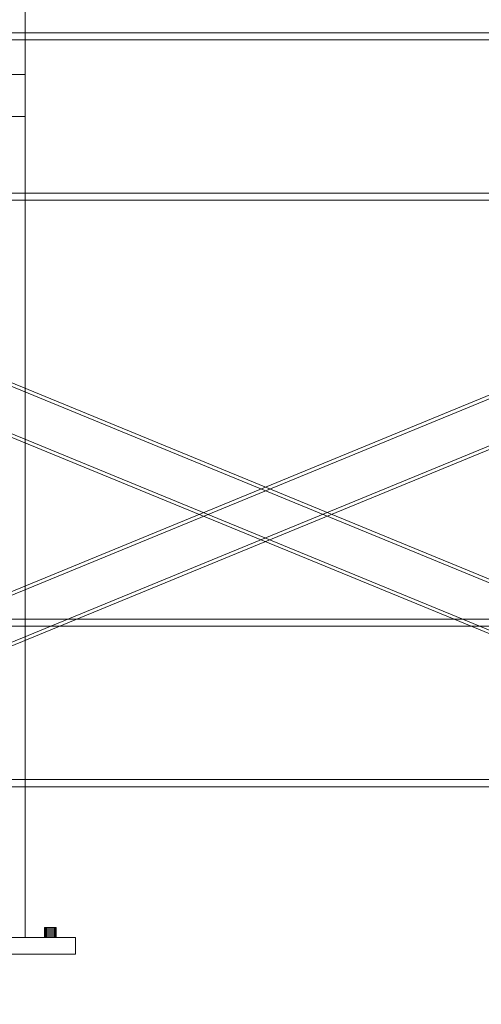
# Model space of a CAD drawing. Header units: millimetres. Extents: x -4395 to 65662, y -65530 to 6847.
# Tile 610 of 656: x 14682 to 15233, y -60 to 1116. Entities that reach past the tile are written whole.
import ezdxf

# ---------------------------------------------------------------- set-up
doc = ezdxf.new("R2010")
doc.units = ezdxf.units.MM
for name, color, linetype, lineweight in [('COTAS_O', 1, 'Continuous', 0), ('COTAS_P', 1, 'Continuous', 0), ('lateral_mezcladora', 7, 'Continuous', 0)]:
    doc.layers.add(name, color=color, linetype=linetype, lineweight=lineweight)
doc.dimstyles.new('R19_100', dxfattribs={"dimtxt": 250, "dimasz": 150, "dimexe": 150, "dimexo": 80, "dimgap": 100, "dimtad": 1, "dimtih": 1, "dimtoh": 1, "dimdsep": 46, "dimcen": 0.09, "dimadec": 0, "dimazin": 0, "dimtfac": 1, "dimtdec": 4, "dimtofl": 0, "dimtmove": 0, "dimatfit": 3, "dimfxl": 1, "dimtolj": 1, "dimtzin": 0, "dimarcsym": 0})

# ---------------------------------------------------------------- blocks, each defined once
blk = doc.blocks.new('DIM_R33_24')
at = {"layer": 'COTAS_O'}
for p, q in [((9808.4, 1100), (9808.4, 200)), ((16008.4, 1100), (16008.4, 200)), ((9808.4, 200), (9958.4, 245)), ((16008.4, 200), (15858.4, 245)), ((9808.4, 200), (16008.4, 200)), ((9808.4, 200), (9958.4, 155)), ((16008.4, 200), (15858.4, 155))]:
    blk.add_line(p, q, dxfattribs=at)
blk.add_text('6200 O', height=250, dxfattribs=at).set_placement((12908.4, 300))
blk = doc.blocks.new('DIM_R33_30')
at = {"layer": 'COTAS_P'}
for p, q in [((112.7, 0), (112.7, -2500)), ((65298.1, 0), (65298.1, -2500)), ((112.7, -2500), (262.7, -2455)), ((65298.1, -2500), (65148.1, -2455)), ((112.7, -2500), (65298.1, -2500)), ((112.7, -2500), (262.7, -2545)), ((65298.1, -2500), (65148.1, -2545))]:
    blk.add_line(p, q, dxfattribs=at)
blk.add_text('65185.39 P', height=250, dxfattribs=at).set_placement((32705.4, -2400))

msp = doc.modelspace()

# ---------------------------------------------------------------- linework, layer by layer
at = {"layer": 'lateral_mezcladora'}
for p, q in [((14688.381, 20), (14688.381, 2610)), ((9733.381, 1100), (16053.381, 1100)), ((9808.381, 1100), (16008.381, 1100)), ((9733.381, 1091.5), (16053.381, 1091.5)), ((9808.381, 1091.5), (16008.381, 1091.5)), ((11728.381, 1050), (14688.381, 1050)), ((14688.381, 1000), (14688.381, 1050)), ((11728.381, 1000), (14688.381, 1000)), ((13930.304, 127.745), (15996.97, 977.745)), ((13953.126, 977.745), (16019.793, 127.745)), ((13931.825, 124.046), (15998.492, 974.046)), ((13951.605, 974.046), (16018.271, 124.046)), ((13930.304, 922.255), (15996.97, 72.255)), ((13931.825, 925.954), (15998.492, 75.954)), ((13951.605, 75.954), (16018.271, 925.954)), ((13953.126, 72.255), (16019.793, 922.255)), ((9733.381, 908.5), (16053.381, 908.5)), ((9808.381, 908.5), (16008.381, 908.5)), ((9733.381, 900), (16053.381, 900)), ((9808.381, 900), (16008.381, 900)), ((9808.381, 400), (16008.381, 400)), ((9808.381, 391.5), (16008.381, 391.5)), ((9808.381, 208.5), (16008.381, 208.5)), ((9808.381, 200), (16008.381, 200)), ((14711.381, 32), (14711.62, 32)), ((14711.381, 32), (14711.381, 20)), ((14711.62, 32), (14712.319, 32)), ((14711.62, 20), (14711.62, 32)), ((14712.319, 32), (14713.432, 32)), ((14712.319, 20), (14712.319, 32)), ((14713.432, 32), (14714.881, 32)), ((14713.432, 20), (14713.432, 32)), ((14714.881, 32), (14716.57, 32)), ((14714.881, 20), (14714.881, 32)), ((14716.57, 32), (14718.381, 32)), ((14716.57, 20), (14716.57, 32)), ((14718.381, 32), (14720.193, 32)), ((14718.381, 20), (14718.381, 32)), ((14720.193, 32), (14721.881, 32)), ((14720.193, 20), (14720.193, 32)), ((14721.881, 32), (14723.331, 32)), ((14721.881, 20), (14721.881, 32)), ((14723.331, 32), (14724.444, 32)), ((14723.331, 20), (14723.331, 32)), ((14724.444, 32), (14725.143, 32)), ((14724.444, 20), (14724.444, 32)), ((14725.143, 32), (14725.381, 32)), ((14725.143, 20), (14725.143, 32)), ((14725.381, 20), (14725.381, 32)), ((14568.381, 20), (14748.381, 20)), ((14628.381, 20), (14688.381, 20)), ((14711.62, 20), (14711.381, 20)), ((14711.62, 20), (14712.319, 20)), ((14712.319, 20), (14713.432, 20)), ((14713.432, 20), (14714.881, 20)), ((14714.881, 20), (14716.57, 20)), ((14716.57, 20), (14718.381, 20)), ((14718.381, 20), (14720.193, 20)), ((14720.193, 20), (14721.881, 20)), ((14721.881, 20), (14723.331, 20)), ((14723.331, 20), (14724.444, 20)), ((14724.444, 20), (14725.143, 20)), ((14725.143, 20), (14725.381, 20)), ((14748.381, 0), (14748.381, 20)), ((14568.381, 0), (14748.381, 0))]:
    msp.add_line(p, q, dxfattribs=at)

# ---------------------------------------------------------------- dimensions: what is measured, and where the dimension line sits
at = {"layer": 'COTAS_O'}
dim = msp.add_aligned_dim(p1=(9808.381, 1100), p2=(16008.381, 1100), distance=-900, text='<> O', dimstyle='R19_100', dxfattribs=at)
dim.commit()
dim.dimension.update_dxf_attribs({"geometry": 'DIM_R33_24', "text_midpoint": (12908.381, 200)})
at = {"layer": 'COTAS_P'}
dim = msp.add_aligned_dim(p1=(112.7, 0), p2=(65298.0949, 0), distance=-2500, text='<> P', dimstyle='R19_100', dxfattribs=at)
dim.commit()
dim.dimension.update_dxf_attribs({"geometry": 'DIM_R33_30', "text_midpoint": (32705.3975, -2500)})

doc.saveas('drawing.dxf')
